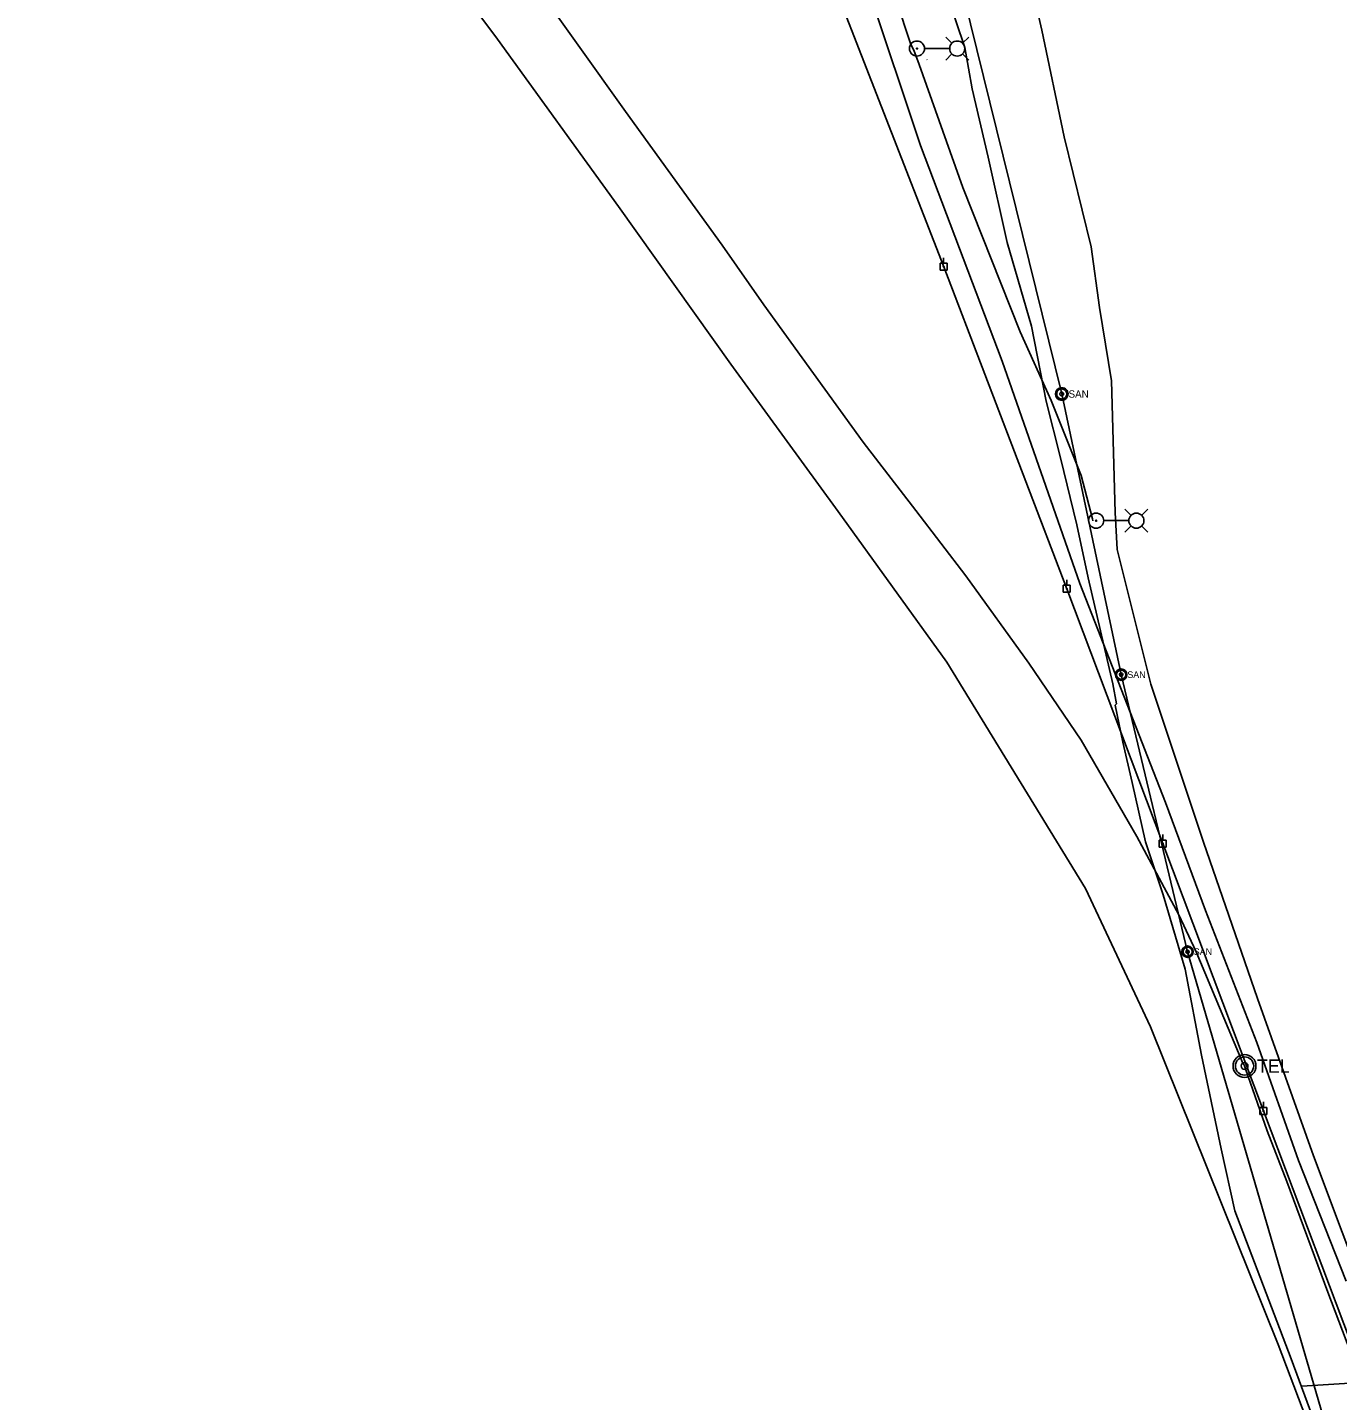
# Model space of a CAD drawing. Extents: x 596028 to 606371, y 330010 to 403088.
# Drawn here: x 601496 to 602183, y 354223 to 354943 of the extents above; entities that cross this region are included whole.
import ezdxf

# ---------------------------------------------------------------- set-up
doc = ezdxf.new("R2010")
doc.units = 0
for name, color, linetype in [('E_FTMS', 7, 'Continuous'), ('E_FTMS_Conduit', 7, 'Continuous'), ('E_LTG', 7, 'Continuous'), ('E_LTG_CID', 7, 'Continuous'), ('E_UTL_EPowerPole', 7, 'Continuous'), ('E_UTL_FO_UG_QWEST', 7, 'Continuous'), ('E_UTL_G_UG', 7, 'Continuous'), ('E_UTL_Overhead', 7, 'Continuous'), ('E_UTL_SAN_MH', 7, 'Continuous'), ('E_UTL_SAN_UG', 7, 'Continuous'), ('E_UTL_T_MH', 7, 'Continuous'), ('E_UTL_T_UG', 7, 'Continuous')]:
    doc.layers.add(name, color=color, linetype=linetype)

msp = doc.modelspace()

# ---------------------------------------------------------------- linework, layer by layer
at = {"layer": 'E_FTMS'}
msp.add_line((601967.79, 354925.9), (601967.64, 354926.2), dxfattribs=at)
at = {"layer": 'E_FTMS_Conduit'}
msp.add_lwpolyline([(602200.4, 354271.32), (602170.28, 354351.31), (602140.88, 354433.86), (602112.62, 354515.81), (602085, 354598.61), (602067.34, 354669.21), (602066.29, 354688.62), (602064.39, 354757.76), (602058.11, 354796.13), (602053.67, 354827.96), (602039.53, 354885.64), (602027.81, 354941.56), (602014.68, 354998.28)], dxfattribs=at)
at = {"layer": 'E_LTG'}
for points in [[(601980.74, 354934.64), (601977.51, 354937.86)], [(601986.28, 354934.64), (601989.51, 354937.86)], [(601979.48, 354931.86), (601966.43, 354931.86)], [(601980.74, 354929.1), (601977.51, 354925.86)], [(601986.28, 354929.1), (601989.51, 354925.86)], [(602074.66, 354687.15), (602071.43, 354690.38)], [(602080.2, 354687.15), (602083.43, 354690.38)], [(602073.41, 354684.38), (602060.36, 354684.38)], [(602074.66, 354681.61), (602071.43, 354678.38)], [(602080.2, 354681.61), (602083.43, 354678.38)]]:
    msp.add_lwpolyline(points, dxfattribs=at)
for centre, radius in [((601962.41, 354931.86), 3.96), ((601983.51, 354931.86), 3.96), ((601962.41, 354931.86), 0.303), ((602056.33, 354684.38), 3.96), ((602077.43, 354684.38), 3.96), ((602056.33, 354684.38), 0.303)]:
    msp.add_circle(centre, radius, dxfattribs=at)
at = {"layer": 'E_LTG_CID'}
msp.add_lwpolyline([(602054.53, 354684.33), (602054.44, 354685.35), (602048.45, 354708.09), (602032.78, 354747.28), (602016.45, 354783.45), (601986.5, 354858.99), (601963.51, 354923.59), (601960.73, 354931.01), (601959.26, 354934.01), (601951.43, 354957.17)], dxfattribs=at)
at = {"layer": 'E_UTL_EPowerPole'}
for points in [[(601978.24, 354819.33), (601974.55, 354819.33)], [(601974.55, 354819.33), (601974.55, 354815.64)], [(601976.67, 354817.48), (601976.66, 354817.53), (601976.65, 354817.57), (601976.63, 354817.61), (601976.6, 354817.65), (601976.57, 354817.68), (601976.53, 354817.7), (601976.49, 354817.72), (601976.44, 354817.72), (601976.4, 354817.72), (601976.35, 354817.71), (601976.31, 354817.69), (601976.27, 354817.66), (601976.24, 354817.63), (601976.22, 354817.59), (601976.2, 354817.55), (601976.19, 354817.51), (601976.19, 354817.46), (601976.2, 354817.42), (601976.22, 354817.37), (601976.24, 354817.34), (601976.27, 354817.3), (601976.31, 354817.28), (601976.35, 354817.26), (601976.4, 354817.25), (601976.44, 354817.25), (601976.49, 354817.25), (601976.53, 354817.27), (601976.57, 354817.29), (601976.6, 354817.32), (601976.63, 354817.36), (601976.65, 354817.4), (601976.66, 354817.44), (601976.67, 354817.48)], [(601976.4, 354819.33), (601976.4, 354822.24)], [(601978.24, 354815.64), (601978.24, 354819.33)], [(601974.55, 354815.64), (601978.24, 354815.64)], [(602040.92, 354650.5), (602040.92, 354653.4)], [(602042.76, 354650.5), (602039.07, 354650.5)], [(602039.07, 354650.5), (602039.07, 354646.8)], [(602039.07, 354646.8), (602042.76, 354646.8)], [(602041.19, 354648.65), (602041.18, 354648.7), (602041.17, 354648.74), (602041.15, 354648.78), (602041.12, 354648.82), (602041.09, 354648.85), (602041.05, 354648.87), (602041.01, 354648.89), (602040.96, 354648.89), (602040.92, 354648.89), (602040.87, 354648.88), (602040.83, 354648.86), (602040.79, 354648.83), (602040.76, 354648.8), (602040.74, 354648.76), (602040.72, 354648.72), (602040.71, 354648.68), (602040.71, 354648.63), (602040.72, 354648.59), (602040.74, 354648.54), (602040.76, 354648.51), (602040.79, 354648.47), (602040.83, 354648.45), (602040.87, 354648.43), (602040.92, 354648.42), (602040.96, 354648.42), (602041.01, 354648.42), (602041.05, 354648.44), (602041.09, 354648.46), (602041.12, 354648.49), (602041.15, 354648.52), (602041.17, 354648.56), (602041.18, 354648.61), (602041.19, 354648.65)], [(602042.76, 354646.8), (602042.76, 354650.5)], [(602093.12, 354516.87), (602089.43, 354516.87)], [(602089.43, 354516.87), (602089.43, 354513.18)], [(602091.54, 354515.03), (602091.54, 354515.08), (602091.53, 354515.12), (602091.51, 354515.16), (602091.48, 354515.2), (602091.44, 354515.23), (602091.4, 354515.25), (602091.36, 354515.26), (602091.32, 354515.27), (602091.27, 354515.27), (602091.23, 354515.26), (602091.19, 354515.24), (602091.15, 354515.21), (602091.12, 354515.18), (602091.09, 354515.14), (602091.08, 354515.1), (602091.07, 354515.05), (602091.07, 354515.01), (602091.08, 354514.96), (602091.09, 354514.92), (602091.12, 354514.88), (602091.15, 354514.85), (602091.19, 354514.83), (602091.23, 354514.81), (602091.27, 354514.8), (602091.32, 354514.79), (602091.36, 354514.8), (602091.4, 354514.81), (602091.44, 354514.84), (602091.48, 354514.87), (602091.51, 354514.9), (602091.53, 354514.94), (602091.54, 354514.99), (602091.54, 354515.03)], [(602091.27, 354516.87), (602091.27, 354519.78)], [(602093.12, 354513.18), (602093.12, 354516.87)], [(602089.43, 354513.18), (602093.12, 354513.18)], [(602144, 354376.74), (602144, 354379.65)], [(602145.85, 354376.74), (602142.16, 354376.74)], [(602142.16, 354376.74), (602142.16, 354373.05)], [(602142.16, 354373.05), (602145.85, 354373.05)], [(602144.27, 354374.9), (602144.27, 354374.95), (602144.26, 354374.99), (602144.23, 354375.03), (602144.21, 354375.06), (602144.17, 354375.09), (602144.13, 354375.12), (602144.09, 354375.13), (602144.05, 354375.14), (602144, 354375.14), (602143.96, 354375.13), (602143.91, 354375.11), (602143.88, 354375.08), (602143.85, 354375.05), (602143.82, 354375.01), (602143.8, 354374.97), (602143.8, 354374.92), (602143.8, 354374.88), (602143.8, 354374.83), (602143.82, 354374.79), (602143.85, 354374.75), (602143.88, 354374.72), (602143.91, 354374.69), (602143.96, 354374.67), (602144, 354374.66), (602144.05, 354374.66), (602144.09, 354374.67), (602144.13, 354374.68), (602144.17, 354374.71), (602144.21, 354374.74), (602144.23, 354374.77), (602144.26, 354374.81), (602144.27, 354374.85), (602144.27, 354374.9)], [(602145.85, 354373.05), (602145.85, 354376.74)]]:
    msp.add_lwpolyline(points, dxfattribs=at)
at = {"layer": 'E_UTL_FO_UG_QWEST'}
msp.add_lwpolyline([(602187.47, 354285.66), (602162.47, 354348.95), (602140.63, 354410.73), (602113.69, 354479.95), (602092.7, 354536.66), (602047.81, 354651.5), (602007.05, 354768.05), (601964.2, 354880.99), (601937.01, 354962.87)], dxfattribs=at)
at = {"layer": 'E_UTL_G_UG'}
for points in [[(602084.88, 354419.03), (602050.79, 354491.49), (601978, 354610.16), (601921.16, 354689.22), (601864.82, 354766.45), (601805.94, 354849.01), (601742.46, 354936.76), (601698.09, 354996.25), (601671.25, 355033.27), (601606.99, 355120.49), (601573.46, 355165.54), (601553.19, 355205.28), (601531.03, 355252.86), (601511.69, 355319.31), (601500.48, 355391.06), (601496.69, 355449.14), (601496.48, 355468.72), (601496.1, 355476.1), (601498.67, 355488.82)], [(602174.07, 354202.81), (602158.52, 354244.95), (602129.02, 354322.57), (602121.82, 354355.1), (602111.65, 354404.16), (602102.92, 354449.27), (602091.44, 354488.22), (602082.18, 354515.93), (602075.21, 354547.14), (602070.25, 354568.32), (602066.38, 354587.56), (602066.93, 354588.27), (602065.14, 354598.75), (602052.23, 354654.43), (602046.21, 354682.16), (602037.68, 354717.38), (602030.15, 354746.97), (602022.42, 354786.27), (602009.64, 354830.27), (601999.75, 354874.85), (601991.38, 354910.69), (601987.5, 354932.4), (601978.28, 354959.98)], [(602381.42, 353627.49), (602307.53, 353835.96), (602266.02, 353950.82), (602151.72, 354252.5), (602084.88, 354419.03)]]:
    msp.add_lwpolyline(points, dxfattribs=at)
at = {"layer": 'E_UTL_Overhead'}
for points in [[(602786.89, 352671.3), (602719.9, 352862.04), (602644.85, 353058), (602574.25, 353244.39), (602502.81, 353432.28), (602428.67, 353624.2), (602360.66, 353804.33), (602303.82, 353952.18), (602250.37, 354092.88), (602197.72, 354232.78), (602144.03, 354374.9), (602091.31, 354515.03), (602040.95, 354648.65), (601976.43, 354817.48), (601911.13, 354985.41), (601846.94, 355153.54), (601811.73, 355320.66), (601775.11, 355493.17)], [(602164.2, 354230.68), (602197.72, 354232.78)]]:
    msp.add_lwpolyline(points, dxfattribs=at)
at = {"layer": 'E_UTL_SAN_MH'}
for points in [[(602041.6, 354750.79), (602041.54, 354751.42), (602041.36, 354752.02), (602041.07, 354752.58), (602040.69, 354753.07), (602040.21, 354753.48), (602039.67, 354753.79), (602039.08, 354754), (602038.46, 354754.09), (602037.83, 354754.06), (602037.22, 354753.91), (602036.65, 354753.65), (602036.14, 354753.29), (602035.7, 354752.83), (602035.37, 354752.3), (602035.13, 354751.72), (602035.01, 354751.11), (602035.01, 354750.48), (602035.13, 354749.86), (602035.37, 354749.28), (602035.7, 354748.75), (602036.14, 354748.3), (602036.65, 354747.93), (602037.22, 354747.67), (602037.83, 354747.53), (602038.46, 354747.5), (602039.08, 354747.58), (602039.67, 354747.79), (602040.21, 354748.1), (602040.69, 354748.51), (602041.07, 354749.01), (602041.36, 354749.57), (602041.54, 354750.17), (602041.6, 354750.79)], [(602040.94, 354750.79), (602040.89, 354751.29), (602040.75, 354751.77), (602040.52, 354752.22), (602040.21, 354752.61), (602039.83, 354752.94), (602039.4, 354753.19), (602038.92, 354753.36), (602038.42, 354753.43), (602037.92, 354753.4), (602037.44, 354753.29), (602036.98, 354753.08), (602036.57, 354752.79), (602036.22, 354752.42), (602035.95, 354752), (602035.77, 354751.54), (602035.67, 354751.04), (602035.67, 354750.54), (602035.77, 354750.05), (602035.95, 354749.58), (602036.22, 354749.16), (602036.57, 354748.8), (602036.98, 354748.51), (602037.44, 354748.3), (602037.92, 354748.18), (602038.42, 354748.15), (602038.92, 354748.23), (602039.4, 354748.39), (602039.83, 354748.64), (602040.21, 354748.97), (602040.52, 354749.36), (602040.75, 354749.81), (602040.89, 354750.29), (602040.94, 354750.79)], [(602039.29, 354750.79), (602039.27, 354750.98), (602039.22, 354751.16), (602039.13, 354751.33), (602039.02, 354751.47), (602038.87, 354751.6), (602038.71, 354751.69), (602038.53, 354751.75), (602038.35, 354751.78), (602038.16, 354751.77), (602037.97, 354751.73), (602037.8, 354751.65), (602037.65, 354751.54), (602037.52, 354751.4), (602037.42, 354751.25), (602037.35, 354751.07), (602037.31, 354750.89), (602037.31, 354750.7), (602037.35, 354750.51), (602037.42, 354750.34), (602037.52, 354750.18), (602037.65, 354750.04), (602037.8, 354749.93), (602037.97, 354749.86), (602038.16, 354749.81), (602038.35, 354749.8), (602038.53, 354749.83), (602038.71, 354749.89), (602038.87, 354749.99), (602039.02, 354750.11), (602039.13, 354750.26), (602039.22, 354750.42), (602039.27, 354750.6), (602039.29, 354750.79)]]:
    msp.add_lwpolyline(points, dxfattribs=at)
for centre, radius in [((602069.44, 354603.63), 3), ((602069.44, 354603.63), 2.4), ((602069.44, 354603.63), 0.9), ((602104.27, 354458.38), 3), ((602104.27, 354458.38), 2.4), ((602104.27, 354458.38), 0.9)]:
    msp.add_circle(centre, radius, dxfattribs=at)
at = {"layer": 'E_UTL_SAN_UG'}
for p, q in [((602038.3, 354750.79), (601965.22, 355047.75)), ((602069.44, 354603.63), (602038.3, 354750.79)), ((602104.27, 354458.38), (602069.44, 354603.63)), ((602179.11, 354201.75), (602104.27, 354458.38))]:
    msp.add_line(p, q, dxfattribs=at)
at = {"layer": 'E_UTL_T_MH'}
for radius in [6, 4.8, 1.8]:
    msp.add_circle((602134.13, 354398.48), radius, dxfattribs=at)
at = {"layer": 'E_UTL_T_UG'}
msp.add_lwpolyline([(602195.54, 354232.96), (602177.81, 354279.84), (602156.27, 354337.93), (602146, 354364.5), (602134.55, 354396.96), (602134.13, 354398.48), (602133.37, 354399.92), (602133.32, 354399.98), (602108.76, 354458.26), (602099.6, 354477.68), (602077.72, 354518.75), (602048.44, 354569.23), (602021.09, 354609.67), (601988.11, 354655.51), (601961.83, 354689.67), (601934.23, 354725.47), (601882.08, 354797.48), (601860.32, 354828.72), (601809.59, 354898.93), (601759.99, 354968.58)], dxfattribs=at)

# ---------------------------------------------------------------- texts
at = {"layer": 'E_UTL_SAN_MH'}
for height, p in [(3.849, (602041.86, 354748.85)), (3.499, (602072.68, 354601.86)), (3.499, (602107.51, 354456.61))]:
    msp.add_text('SAN', height=height, dxfattribs=at).set_placement(p)
at = {"layer": 'E_UTL_T_MH'}
msp.add_text('TEL', height=6.998, dxfattribs=at).set_placement((602140.61, 354394.95))

doc.saveas('drawing.dxf')
